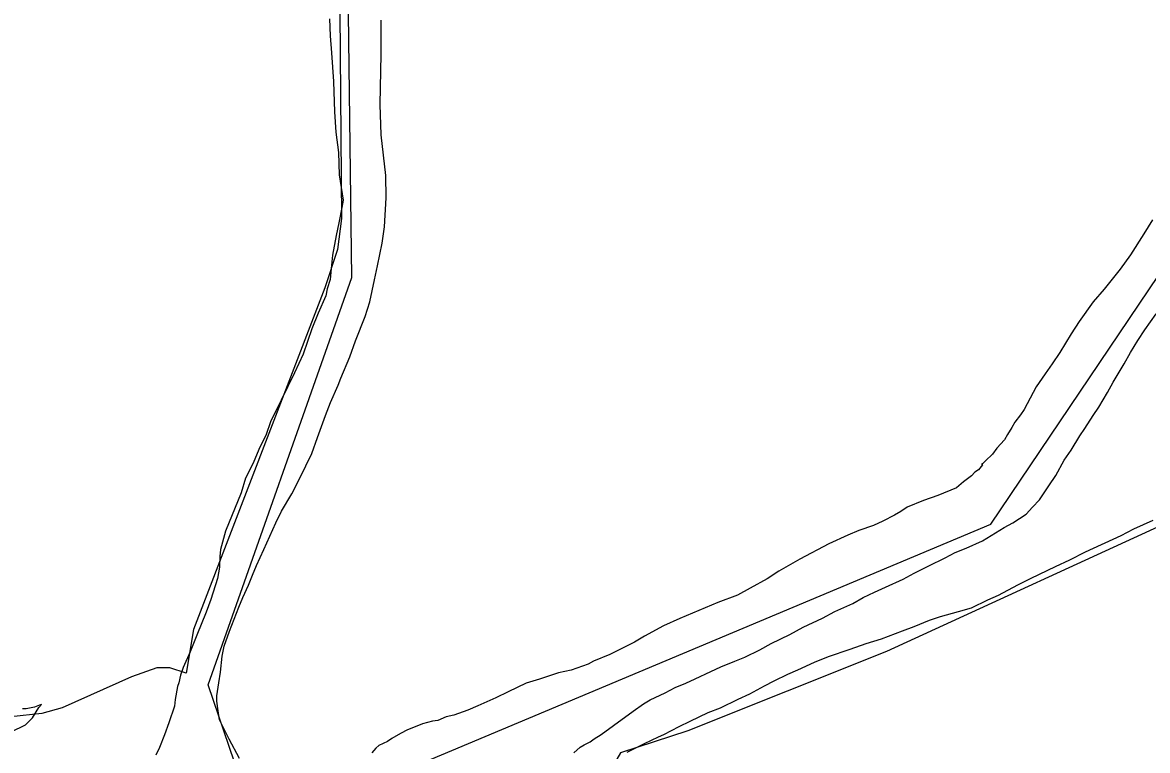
# Model space of a CAD drawing. Extents: x 3297716 to 3335574, y 688621 to 713991.
# Drawn here: x 3304936 to 3306890, y 704423 to 705686 of the extents above; entities that cross this region are included whole.
import ezdxf

# ---------------------------------------------------------------- set-up
doc = ezdxf.new("R2010")
doc.units = 0
for name, color, linetype in [('V-SITE-VEGE', 7, 'Continuous'), ('V-TOPO-SHOR', 7, 'Continuous'), ('V-UTIL-LINE', 7, 'Continuous')]:
    doc.layers.add(name, color=color, linetype=linetype)

msp = doc.modelspace()

# ---------------------------------------------------------------- linework, layer by layer
at = {"layer": 'V-SITE-VEGE'}
for points in [[(3305469.2, 705693), (3305470.4, 705663.3), (3305472.8, 705633.6), (3305476.3, 705584.1), (3305477.7, 705531.2), (3305480.1, 705496), (3305484.6, 705460.8), (3305485.9, 705422.3), (3305492.8, 705378.3), (3305490.6, 705365.1), (3305485.3, 705338.6), (3305481, 705316.6), (3305474.5, 705282.4), (3305472.4, 705259.3), (3305470.3, 705240.6), (3305464.9, 705224.1), (3305462.8, 705211.9), (3305449.7, 705182.2), (3305438.8, 705154.6), (3305423.7, 705110.5), (3305408.4, 705078.5), (3305385.5, 705031), (3305367, 704993.5), (3305359.4, 704971.4), (3305346.3, 704945), (3305336.6, 704921.8), (3305323.5, 704895.3), (3305315.9, 704870), (3305288.7, 704803.8), (3305280.1, 704771.8), (3305279, 704759.7), (3305278, 704741), (3305274.8, 704721.1), (3305262.9, 704684.8), (3305255.3, 704662.7), (3305239, 704623), (3305227, 704594.3), (3305215.1, 704566.7), (3305210.7, 704553.5), (3305207.5, 704540.3), (3305205.3, 704533.7), (3305201, 704511.6), (3305200, 704499.5), (3305190.2, 704470.8), (3305182.6, 704449.9), (3305173.9, 704427.8), (3305167.4, 704414.6)], [(3305278.2, 704476.1), (3305275.9, 704491.4), (3305273.6, 704508.7), (3305273.5, 704517.9), (3305277.2, 704540.4), (3305280, 704558.9), (3305282.6, 704586.5), (3305286.5, 704604), (3305295.3, 704629.7), (3305312, 704671.8), (3305318.9, 704688.3), (3305328.8, 704709.9), (3305335.7, 704727.4), (3305342.6, 704743.8), (3305355.4, 704771.6), (3305376.2, 704818), (3305386.1, 704838.5), (3305404, 704868.5), (3305417.9, 704895.3), (3305438.8, 704938.5), (3305448.5, 704966.3), (3305462.3, 705004.3), (3305471.1, 705026.9), (3305484, 705056.7), (3305488.9, 705069.1), (3305504.7, 705106.1), (3305514.5, 705133.9), (3305531.2, 705176), (3305539, 705201.7), (3305547.6, 705239.7), (3305552.3, 705264.3), (3305560.9, 705303.2), (3305564.6, 705331.9), (3305567.9, 705382.1), (3305567.3, 705420.9), (3305559.1, 705491.3), (3305557.2, 705544.4), (3305559, 705631.3), (3305559.1, 705690.6)], [(3306898.3, 705344.2), (3306883.4, 705319.4), (3306860.4, 705283.3), (3306842.4, 705258.5), (3306814.3, 705223.3), (3306795.2, 705201.5), (3306771.2, 705167.4), (3306757.2, 705145.8), (3306737.3, 705113.8), (3306724.3, 705094.2), (3306712.3, 705076.6), (3306696.3, 705053.9), (3306675.4, 705014.7), (3306669.4, 705005.4), (3306659.4, 704993), (3306654.4, 704983.7), (3306646.5, 704971.3), (3306641.5, 704962), (3306628.4, 704947.5), (3306620.4, 704937.2), (3306608.3, 704925.8), (3306603.3, 704920.6), (3306601.3, 704919.5), (3306603.3, 704918.5)], [(3305904.5, 704428.4), (3305911.6, 704432.6), (3305921.7, 704437.9), (3305928.8, 704443.1), (3305941, 704450.4), (3305962.2, 704466.1), (3305996.6, 704491.2), (3306014.8, 704503.7), (3306025.9, 704511), (3306052.3, 704522.7), (3306069.5, 704532.1), (3306087.8, 704539.6), (3306104.1, 704547), (3306131.5, 704559.7), (3306148.7, 704568.1), (3306173.1, 704577.7), (3306190.4, 704585.1), (3306216.7, 704597.8), (3306236, 704608.3), (3306268.5, 704624.1), (3306291.8, 704636.7), (3306325.3, 704652.6), (3306346.6, 704664.2), (3306378, 704677.9), (3306396.3, 704688.4), (3306415.5, 704697.9), (3306434.8, 704706.4), (3306465.3, 704720.2), (3306484.6, 704730.7), (3306509.9, 704743.3), (3306538.3, 704757.1), (3306555.6, 704766.5), (3306574.9, 704774), (3306603.3, 704786.7), (3306618.5, 704796.1), (3306640.8, 704809.7), (3306656, 704818.1), (3306679.2, 704832.8), (3306690.3, 704845.2), (3306702.4, 704857.7), (3306718.4, 704882.5), (3306730.4, 704900), (3306745.3, 704926.8), (3306757.3, 704944.4), (3306772.2, 704969.2), (3306781.2, 704981.6), (3306795.2, 705004.3), (3306805.2, 705018.7), (3306820.1, 705044.5), (3306830.1, 705062), (3306849, 705094), (3306860, 705113.6), (3306872.9, 705134.3), (3306884.9, 705152.8), (3306904.9, 705180.7)], [(3306603.3, 704918.5), (3306596.3, 704910.2), (3306590.2, 704906.1), (3306584.2, 704899.8), (3306570, 704889.4), (3306557.9, 704879), (3306525.4, 704865.2), (3306501, 704856.7), (3306472.6, 704845), (3306461.5, 704837.6), (3306450.3, 704831.3), (3306430, 704820.8), (3306413.8, 704813.4), (3306388.4, 704804.8), (3306369.1, 704796.4), (3306336.6, 704781.6), (3306285.9, 704755.2), (3306249.4, 704734.2), (3306229.2, 704720.6), (3306199.8, 704704.8), (3306177.5, 704692.2), (3306143.9, 704679.5), (3306077.9, 704651.9), (3306049.5, 704639.2), (3306016, 704621.3), (3305998.8, 704610.8), (3305973.5, 704598.1), (3305956.2, 704589.7), (3305927.8, 704578), (3305918.6, 704572.8), (3305889.2, 704562.1), (3305866.7, 704557.7), (3305834.2, 704546.9), (3305810.8, 704539.4), (3305779.3, 704524.6), (3305758, 704514.1), (3305726.6, 704500.3), (3305709.3, 704492.9), (3305684.9, 704484.3), (3305671.7, 704481.1), (3305657.5, 704474.7), (3305648.3, 704473.6), (3305631, 704469.2), (3305623.9, 704466), (3305604.5, 704458.6), (3305592.4, 704452.3), (3305577.2, 704443.8), (3305570.1, 704438.6), (3305554.9, 704431.2), (3305549.8, 704427.1), (3305542.8, 704418.8)], [(3306899.2, 704821.9), (3306865.7, 704807), (3306843.4, 704795.5), (3306781.5, 704766.9), (3306754.1, 704753.2), (3306729.7, 704741.6), (3306687.1, 704721.5), (3306663.8, 704709.9), (3306630.3, 704692), (3306612, 704683.6), (3306583.6, 704669.8), (3306561.2, 704663.4), (3306529.7, 704654.7), (3306510.4, 704648.3), (3306483.9, 704637.6), (3306463.6, 704630.2), (3306427, 704616.3), (3306400.6, 704607.7), (3306373.1, 704598.1), (3306335.5, 704585.3), (3306311.1, 704575.7), (3306281.7, 704562), (3306264.4, 704554.6), (3306241.1, 704542.9), (3306223.8, 704534.5), (3306198.5, 704520.8), (3306178.2, 704511.3), (3306147.8, 704496.5), (3306126.4, 704488), (3306095, 704473.2), (3306075.7, 704463.8), (3306049.3, 704450.1), (3306040.2, 704445.8), (3306015.8, 704434.2), (3305985.4, 704419.4)], [(3304916.2, 704455.1), (3304941.5, 704467.4), (3304953.5, 704479.5), (3304964.4, 704497.2), (3304968.8, 704502.7), (3304965.5, 704501.6), (3304956.7, 704498.3), (3304942.4, 704494.9), (3304935.8, 704494.9)], [(3305313, 704409.1), (3305295.1, 704442.6), (3305290.9, 704450.7), (3305278.2, 704476.1)], [(3305893.4, 704419), (3305904.5, 704428.4)]]:
    msp.add_lwpolyline(points, dxfattribs=at)
at = {"layer": 'V-TOPO-SHOR'}
for points in [[(3305483.4, 706205.2), (3305489.8, 705346.3), (3305483.4, 705292.4), (3305461.2, 705225.8), (3305233, 704633.1), (3305220.3, 704557), (3305191.8, 704566.5), (3305169.6, 704566.5), (3305125.3, 704550.7), (3305004.8, 704496.8), (3304969.9, 704487.3), (3304916.1, 704481)], [(3308893.6, 705702.5), (3308503.9, 705522.6), (3308127.4, 705373.5), (3307944.6, 705276.1), (3307606.6, 705135.5), (3306997.6, 704854.7), (3306964, 704836.7), (3306436.3, 704594.4), (3306091.3, 704457), (3305974.7, 704419), (3305950.9, 704377.4), (3305920.1, 704351.6), (3305825.3, 704305.2), (3305654.8, 704243.4), (3305187.9, 704025.4), (3305116.2, 704002.9), (3304936.4, 703925.2), (3304756.4, 703865.3), (3304445.4, 703730.3), (3304265.9, 703640.1)]]:
    msp.add_lwpolyline(points, dxfattribs=at)
at = {"layer": 'V-UTIL-LINE'}
for points in [[(3303448.6, 701140.2), (3303930.9, 701797.4), (3304511.5, 702619.9), (3304648.8, 702913.1), (3304845.7, 703471.7), (3305528, 703789.5), (3305487.4, 703865.8), (3305258.5, 704537), (3305508.3, 705244), (3305494.5, 706298), (3305502.5, 707975.1), (3306265.9, 708377.2)], [(3306265.6, 703037.5), (3305889.4, 703776.7), (3305605.8, 704391.2), (3306617.9, 704815.4), (3307269.3, 705782.5), (3307875.3, 706668.1), (3308407.2, 707448.9)]]:
    msp.add_lwpolyline(points, dxfattribs=at)

doc.saveas('drawing.dxf')
